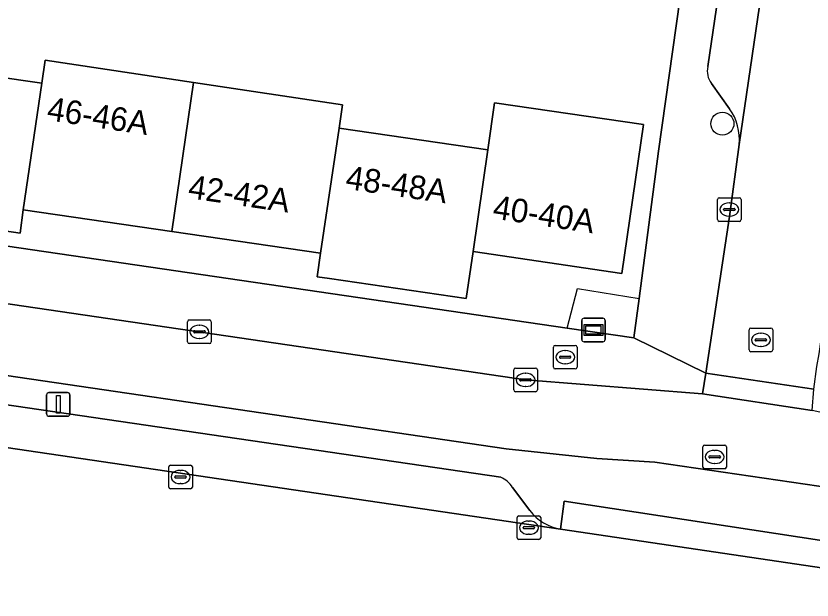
# Model space of a CAD drawing. Extents: x 163683 to 164494, y 382709 to 383872.
# Drawn here: x 163807.74 to 163841.46, y 382947 to 382971.74 of the extents above; entities that cross this region are included whole.
import ezdxf

# ---------------------------------------------------------------- set-up
doc = ezdxf.new("R2010")
doc.units = 0
for name, color, linetype in [('IMGEO_Boom', 7, 'Continuous'), ('IMGEO_Brandkraan', 7, 'Continuous'), ('IMGEO_Erf', 7, 'Continuous'), ('IMGEO_Fietspad_gesloten', 7, 'Continuous'), ('IMGEO_Hek', 7, 'Continuous'), ('IMGEO_Kolk', 7, 'Continuous'), ('IMGEO_Lichtmast', 7, 'Continuous'), ('IMGEO_Pand', 7, 'Continuous'), ('IMGEO_Pand_nummerreeks', 7, 'Continuous'), ('IMGEO_Parkeervlak_open', 7, 'Continuous'), ('IMGEO_Rijbaan_lokaal_gesloten', 7, 'Continuous'), ('IMGEO_Rijbaan_lokaal_open', 7, 'Continuous'), ('IMGEO_Rioolput', 7, 'Continuous'), ('IMGEO_Verkeerseiland_open', 7, 'Continuous'), ('IMGEO_Verklikker', 7, 'Continuous'), ('IMGEO_Voetpad_open', 7, 'Continuous')]:
    doc.layers.add(name, color=color, linetype=linetype)

msp = doc.modelspace()

# ---------------------------------------------------------------- linework, layer by layer
at = {"layer": 'IMGEO_Boom'}
msp.add_circle((163837.657, 382967.18), 0.489, dxfattribs=at)
at = {"layer": 'IMGEO_Brandkraan'}
for p, q in [((163830.502, 382956.864), (163830.502, 382957.716)), ((163830.577, 382957.79), (163831.429, 382957.79)), ((163830.99, 382957.57), (163831.015, 382957.57)), ((163831.503, 382957.716), (163831.503, 382956.864)), ((163830.761, 382957.284), (163830.761, 382957.296)), ((163831.199, 382957.247), (163830.801, 382957.247)), ((163830.804, 382957.333), (163831.202, 382957.333)), ((163831.245, 382957.296), (163831.245, 382957.284)), ((163831.013, 382957.01), (163830.988, 382957.01)), ((163831.429, 382956.79), (163830.577, 382956.79))]:
    msp.add_line(p, q, dxfattribs=at)
for points in [[(163830.502, 382956.864), (163830.502, 382957.716)], [(163830.577, 382957.79), (163831.429, 382957.79)], [(163831.503, 382957.716), (163831.503, 382956.864)], [(163831.429, 382956.79), (163830.577, 382956.79)]]:
    msp.add_lwpolyline(points, dxfattribs=at)
for centre, radius, start, end in [((163830.579, 382957.714), 0.0765, 91.552, 178.448), ((163830.579, 382957.714), 0.0765, 91.552, 178.448), ((163831.427, 382957.714), 0.0765, 1.552, 88.448), ((163831.427, 382957.714), 0.0765, 1.552, 88.448), ((163830.801, 382957.293), 0.0403, 85.8775, 175.7526), ((163830.798, 382957.283), 0.0366, 178.938, 274.7102), ((163831.202, 382957.29), 0.043, 264.8664, 352.4533), ((163831.206, 382957.295), 0.0386, 1.7309, 96.639), ((163830.579, 382956.866), 0.0765, 181.552, 268.448), ((163830.579, 382956.866), 0.0765, 181.552, 268.448), ((163831.427, 382956.866), 0.0765, 271.552, 358.448), ((163831.427, 382956.866), 0.0765, 271.552, 358.448)]:
    msp.add_arc(centre, radius, start, end, dxfattribs=at)
for centre, major_axis, ratio, start_param, end_param in [((163830.989, 382957.29), (-0.387, 0.002), 0.722429, 4.712389, 7.853982), ((163831.014, 382957.29), (-0.39, 0.002), 0.717154, 1.570796, 4.712389)]:
    msp.add_ellipse(centre, major_axis=major_axis, ratio=ratio, start_param=start_param, end_param=end_param, dxfattribs=at)
at = {"layer": 'IMGEO_Erf'}
for points in [[(163837.364, 382983.156), (163787.22, 382990.507), (163785.123, 382975.744), (163783.566, 382965.481), (163831.088, 382958.518), (163833.909, 382958.105), (163834.128, 382959.773), (163834.947, 382966.01)], [(163821.572, 382967.978), (163821.428, 382966.984), (163827.718, 382966.071), (163828.007, 382968.061), (163834.316, 382967.145), (163833.4, 382960.832), (163827.104, 382961.77), (163826.811, 382959.78), (163821.024, 382960.616), (163820.497, 382960.692), (163820.639, 382961.695), (163814.344, 382962.612), (163808.049, 382963.528), (163807.919, 382962.549), (163801.626, 382963.48), (163802.529, 382969.794), (163808.839, 382968.892), (163808.979, 382969.87), (163815.263, 382968.926)]]:
    msp.add_lwpolyline(points, close=True, dxfattribs=at)
at = {"layer": 'IMGEO_Fietspad_gesloten'}
for points in [[(163889.537, 382947.425), (163848.504, 382953.484), (163841.466, 382955.031), (163836.819, 382955.733), (163829.321, 382956.326), (163789.89, 382962.121)], [(163789.243, 382959.169), (163828.494, 382953.413), (163832.338, 382953.004), (163834.79, 382952.839), (163842.904, 382951.651), (163844.9, 382951.157), (163848.013, 382950.544), (163885.873, 382944.918), (163888.388, 382944.514)]]:
    msp.add_lwpolyline(points, dxfattribs=at)
at = {"layer": 'IMGEO_Hek'}
msp.add_lwpolyline([(163831.088, 382958.518), (163831.519, 382960.197), (163834.128, 382959.773)], dxfattribs=at)
at = {"layer": 'IMGEO_Kolk'}
for p, q in [((163837.453, 382963.117), (163837.453, 382963.969)), ((163837.528, 382964.043), (163838.38, 382964.043)), ((163838.454, 382963.969), (163838.454, 382963.117)), ((163837.941, 382963.823), (163837.966, 382963.823)), ((163837.712, 382963.537), (163837.712, 382963.549)), ((163838.15, 382963.5), (163837.752, 382963.5)), ((163837.755, 382963.586), (163838.153, 382963.586)), ((163838.196, 382963.549), (163838.196, 382963.537)), ((163838.38, 382963.043), (163837.528, 382963.043)), ((163837.964, 382963.263), (163837.939, 382963.263)), ((163815.005, 382957.941), (163815.005, 382958.793)), ((163815.08, 382958.867), (163815.932, 382958.867)), ((163815.493, 382958.647), (163815.518, 382958.647)), ((163816.006, 382958.793), (163816.006, 382957.941)), ((163815.264, 382958.361), (163815.264, 382958.373)), ((163815.702, 382958.324), (163815.304, 382958.324)), ((163815.307, 382958.41), (163815.705, 382958.41)), ((163815.748, 382958.373), (163815.748, 382958.361)), ((163815.516, 382958.087), (163815.491, 382958.087)), ((163815.932, 382957.867), (163815.08, 382957.867)), ((163828.82, 382955.9), (163828.82, 382956.752)), ((163828.895, 382956.826), (163829.747, 382956.826)), ((163829.308, 382956.606), (163829.333, 382956.606)), ((163829.821, 382956.752), (163829.821, 382955.9)), ((163829.079, 382956.32), (163829.079, 382956.332)), ((163829.517, 382956.283), (163829.119, 382956.283)), ((163829.122, 382956.369), (163829.52, 382956.369)), ((163829.563, 382956.332), (163829.563, 382956.32)), ((163829.331, 382956.046), (163829.306, 382956.046)), ((163829.747, 382955.826), (163828.895, 382955.826)), ((163814.207, 382951.789), (163814.207, 382952.641)), ((163814.282, 382952.715), (163815.134, 382952.715)), ((163814.695, 382952.495), (163814.72, 382952.495)), ((163815.208, 382952.641), (163815.208, 382951.789)), ((163814.466, 382952.209), (163814.466, 382952.221)), ((163814.904, 382952.172), (163814.506, 382952.172)), ((163814.509, 382952.258), (163814.907, 382952.258)), ((163814.95, 382952.221), (163814.95, 382952.209)), ((163814.718, 382951.935), (163814.693, 382951.935)), ((163815.134, 382951.715), (163814.282, 382951.715)), ((163828.962, 382949.643), (163828.962, 382950.495)), ((163829.037, 382950.569), (163829.889, 382950.569)), ((163829.963, 382950.495), (163829.963, 382949.643)), ((163829.45, 382950.349), (163829.475, 382950.349)), ((163829.221, 382950.063), (163829.221, 382950.075)), ((163829.659, 382950.026), (163829.261, 382950.026)), ((163829.264, 382950.112), (163829.662, 382950.112)), ((163829.473, 382949.789), (163829.448, 382949.789)), ((163829.705, 382950.075), (163829.705, 382950.063)), ((163829.889, 382949.569), (163829.037, 382949.569))]:
    msp.add_line(p, q, dxfattribs=at)
for points in [[(163837.453, 382963.117), (163837.453, 382963.969)], [(163837.528, 382964.043), (163838.38, 382964.043)], [(163838.454, 382963.969), (163838.454, 382963.117)], [(163838.38, 382963.043), (163837.528, 382963.043)], [(163815.005, 382957.941), (163815.005, 382958.793)], [(163815.08, 382958.867), (163815.932, 382958.867)], [(163816.006, 382958.793), (163816.006, 382957.941)], [(163815.932, 382957.867), (163815.08, 382957.867)], [(163828.82, 382955.9), (163828.82, 382956.752)], [(163828.895, 382956.826), (163829.747, 382956.826)], [(163829.821, 382956.752), (163829.821, 382955.9)], [(163829.747, 382955.826), (163828.895, 382955.826)], [(163814.207, 382951.789), (163814.207, 382952.641)], [(163814.282, 382952.715), (163815.134, 382952.715)], [(163815.208, 382952.641), (163815.208, 382951.789)], [(163815.134, 382951.715), (163814.282, 382951.715)], [(163828.962, 382949.643), (163828.962, 382950.495)], [(163829.037, 382950.569), (163829.889, 382950.569)], [(163829.963, 382950.495), (163829.963, 382949.643)], [(163829.889, 382949.569), (163829.037, 382949.569)]]:
    msp.add_lwpolyline(points, dxfattribs=at)
for centre, radius, start, end in [((163837.53, 382963.967), 0.0765, 91.552, 178.448), ((163837.53, 382963.967), 0.0765, 91.552, 178.448), ((163838.378, 382963.967), 0.0765, 1.552, 88.448), ((163838.378, 382963.967), 0.0765, 1.552, 88.448), ((163837.752, 382963.546), 0.0403, 85.8775, 175.7526), ((163837.749, 382963.536), 0.0366, 178.938, 274.7102), ((163838.153, 382963.543), 0.043, 264.8664, 352.4533), ((163838.157, 382963.548), 0.0386, 1.7309, 96.639), ((163837.53, 382963.119), 0.0765, 181.552, 268.448), ((163837.53, 382963.119), 0.0765, 181.552, 268.448), ((163838.378, 382963.119), 0.0765, 271.552, 358.448), ((163838.378, 382963.119), 0.0765, 271.552, 358.448), ((163815.082, 382958.791), 0.0765, 91.552, 178.448), ((163815.082, 382958.791), 0.0765, 91.552, 178.448), ((163815.93, 382958.791), 0.0765, 1.552, 88.448), ((163815.93, 382958.791), 0.0765, 1.552, 88.448), ((163815.304, 382958.37), 0.0403, 85.8775, 175.7526), ((163815.301, 382958.36), 0.0366, 178.938, 274.7102), ((163815.705, 382958.367), 0.043, 264.8664, 352.4533), ((163815.709, 382958.372), 0.0386, 1.7309, 96.639), ((163815.082, 382957.943), 0.0765, 181.552, 268.448), ((163815.082, 382957.943), 0.0765, 181.552, 268.448), ((163815.93, 382957.943), 0.0765, 271.552, 358.448), ((163815.93, 382957.943), 0.0765, 271.552, 358.448), ((163828.897, 382956.75), 0.0765, 91.552, 178.448), ((163828.897, 382956.75), 0.0765, 91.552, 178.448), ((163829.745, 382956.75), 0.0765, 1.552, 88.448), ((163829.745, 382956.75), 0.0765, 1.552, 88.448), ((163829.119, 382956.329), 0.0403, 85.8775, 175.7526), ((163829.116, 382956.319), 0.0366, 178.938, 274.7102), ((163829.52, 382956.326), 0.043, 264.8664, 352.4533), ((163829.524, 382956.331), 0.0386, 1.7309, 96.639), ((163828.897, 382955.902), 0.0765, 181.552, 268.448), ((163828.897, 382955.902), 0.0765, 181.552, 268.448), ((163829.745, 382955.902), 0.0765, 271.552, 358.448), ((163829.745, 382955.902), 0.0765, 271.552, 358.448), ((163814.284, 382952.639), 0.0765, 91.552, 178.448), ((163814.284, 382952.639), 0.0765, 91.552, 178.448), ((163815.132, 382952.639), 0.0765, 1.552, 88.448), ((163815.132, 382952.639), 0.0765, 1.552, 88.448), ((163814.506, 382952.218), 0.0403, 85.8775, 175.7526), ((163814.503, 382952.208), 0.0366, 178.938, 274.7102), ((163814.907, 382952.215), 0.043, 264.8664, 352.4533), ((163814.911, 382952.22), 0.0386, 1.7309, 96.639), ((163814.284, 382951.791), 0.0765, 181.552, 268.448), ((163814.284, 382951.791), 0.0765, 181.552, 268.448), ((163815.132, 382951.791), 0.0765, 271.552, 358.448), ((163815.132, 382951.791), 0.0765, 271.552, 358.448), ((163829.039, 382950.493), 0.0765, 91.552, 178.448), ((163829.039, 382950.493), 0.0765, 91.552, 178.448), ((163829.887, 382950.493), 0.0765, 1.552, 88.448), ((163829.887, 382950.493), 0.0765, 1.552, 88.448), ((163829.261, 382950.072), 0.0403, 85.8775, 175.7526), ((163829.258, 382950.062), 0.0366, 178.938, 274.7102), ((163829.662, 382950.069), 0.043, 264.8664, 352.4533), ((163829.666, 382950.074), 0.0386, 1.7309, 96.639), ((163829.039, 382949.645), 0.0765, 181.552, 268.448), ((163829.039, 382949.645), 0.0765, 181.552, 268.448), ((163829.887, 382949.645), 0.0765, 271.552, 358.448), ((163829.887, 382949.645), 0.0765, 271.552, 358.448)]:
    msp.add_arc(centre, radius, start, end, dxfattribs=at)
for centre, major_axis, ratio, start_param, end_param in [((163837.94, 382963.543), (-0.387, 0.002), 0.722429, 4.712389, 7.853982), ((163837.965, 382963.543), (-0.39, 0.002), 0.717154, 1.570796, 4.712389), ((163815.492, 382958.367), (-0.387, 0.002), 0.722429, 4.712389, 7.853982), ((163815.517, 382958.367), (-0.39, 0.002), 0.717154, 1.570796, 4.712389), ((163829.307, 382956.326), (-0.387, 0.002), 0.722429, 4.712389, 7.853982), ((163829.332, 382956.326), (-0.39, 0.002), 0.717154, 1.570796, 4.712389), ((163814.694, 382952.215), (-0.387, 0.002), 0.722429, 4.712389, 7.853982), ((163814.719, 382952.215), (-0.39, 0.002), 0.717154, 1.570796, 4.712389), ((163829.449, 382950.069), (-0.387, 0.002), 0.722429, 4.712389, 7.853982), ((163829.474, 382950.069), (-0.39, 0.002), 0.717154, 1.570796, 4.712389)]:
    msp.add_ellipse(centre, major_axis=major_axis, ratio=ratio, start_param=start_param, end_param=end_param, dxfattribs=at)
at = {"layer": 'IMGEO_Lichtmast'}
for p, q in [((163809.034, 382954.888), (163809.034, 382955.688)), ((163809.034, 382955.688), (163809.034, 382954.888)), ((163809.134, 382955.788), (163809.924, 382955.788)), ((163809.924, 382955.788), (163809.134, 382955.788)), ((163810.024, 382955.688), (163810.024, 382954.888)), ((163810.024, 382954.888), (163810.024, 382955.688)), ((163809.924, 382954.788), (163809.134, 382954.788)), ((163809.134, 382954.788), (163809.924, 382954.788))]:
    msp.add_line(p, q, dxfattribs=at)
msp.add_lwpolyline([(163809.454, 382955.663), (163809.604, 382955.663), (163809.604, 382954.913), (163809.454, 382954.913), (163809.454, 382955.663)], dxfattribs=at)
for centre, start, end in [((163809.134, 382955.688), 90, 180), ((163809.134, 382955.688), 90, 180), ((163809.924, 382955.688), 0, 90), ((163809.924, 382955.688), 360, 90), ((163809.134, 382954.888), 180, 270), ((163809.134, 382954.888), 180, 270), ((163809.924, 382954.888), 270, 0), ((163809.924, 382954.888), 270, 0)]:
    msp.add_arc(centre, 0.1, start, end, dxfattribs=at)
at = {"layer": 'IMGEO_Pand'}
for points in [[(163808.839, 382968.892), (163802.529, 382969.794), (163801.626, 382963.48), (163807.919, 382962.549), (163808.049, 382963.528)], [(163815.263, 382968.926), (163808.979, 382969.87), (163808.839, 382968.892), (163808.049, 382963.528), (163814.344, 382962.612)], [(163815.263, 382968.926), (163814.344, 382962.612), (163820.639, 382961.695), (163821.428, 382966.984), (163821.572, 382967.978)], [(163834.316, 382967.145), (163828.007, 382968.061), (163827.718, 382966.071), (163827.104, 382961.77), (163833.4, 382960.832)], [(163827.718, 382966.071), (163821.428, 382966.984), (163820.639, 382961.695), (163820.497, 382960.692), (163821.024, 382960.616), (163826.811, 382959.78), (163827.104, 382961.77)]]:
    msp.add_lwpolyline(points, close=True, dxfattribs=at)
at = {"layer": 'IMGEO_Parkeervlak_open'}
for points in [[(163838.367, 382966.298), (163844.486, 383008.007)], [(163842.274, 383005.262), (163837.038, 382969.597)], [(163837.198, 382968.884), (163837.964, 382967.809)], [(163828.267, 382952.204), (163790.96, 382957.678)], [(163787.471, 382956.38), (163830.808, 382950)], [(163829.496, 382950.793), (163828.767, 382951.765)]]:
    msp.add_lwpolyline(points, dxfattribs=at)
for centre, radius, start, end in [((163837.852, 382969.405), 0.836, 166.7344, 218.5614), ((163836.158, 382966.518), 2.22, 354.3104, 35.5572), ((163827.895, 382951.276), 0.999, 29.2695, 68.1643), ((163831.183, 382952.103), 2.136, 217.8222, 259.8785)]:
    msp.add_arc(centre, radius, start, end, dxfattribs=at)
at = {"layer": 'IMGEO_Rijbaan_lokaal_gesloten'}
msp.add_lwpolyline([(163891.228, 382941.384), (163889.788, 382941.027), (163889.122, 382941.068), (163844.076, 382948.022), (163843.854, 382948.077), (163830.808, 382950), (163787.471, 382956.38), (163787.208, 382956.418), (163774.479, 382958.332), (163774.341, 382958.287), (163767.78, 382959.348)], dxfattribs=at)
at = {"layer": 'IMGEO_Rijbaan_lokaal_open'}
msp.add_lwpolyline([(163841.755, 382957.438), (163843.387, 382969.085), (163843.443, 382969.373), (163848.952, 383006.786), (163849.001, 383007.241), (163853.474, 383038.025), (163849.011, 383038.672), (163844.524, 383008.365), (163844.486, 383008.007), (163838.367, 382966.298), (163837.962, 382963.244), (163836.958, 382956.606), (163841.534, 382955.938), (163841.654, 382956.897)], close=True, dxfattribs=at)
at = {"layer": 'IMGEO_Rioolput'}
for p, q in [((163838.789, 382957.595), (163838.789, 382958.447)), ((163838.864, 382958.521), (163839.716, 382958.521)), ((163839.277, 382958.301), (163839.302, 382958.301)), ((163839.79, 382958.447), (163839.79, 382957.595)), ((163839.048, 382958.015), (163839.048, 382958.027)), ((163839.486, 382957.978), (163839.088, 382957.978)), ((163839.091, 382958.064), (163839.489, 382958.064)), ((163839.532, 382958.027), (163839.532, 382958.015)), ((163839.3, 382957.741), (163839.275, 382957.741)), ((163839.716, 382957.521), (163838.864, 382957.521)), ((163836.907, 382953.564), (163837.759, 382953.564)), ((163836.832, 382952.638), (163836.832, 382953.49)), ((163837.32, 382953.344), (163837.345, 382953.344)), ((163837.833, 382953.49), (163837.833, 382952.638)), ((163837.091, 382953.058), (163837.091, 382953.07)), ((163837.529, 382953.021), (163837.131, 382953.021)), ((163837.134, 382953.107), (163837.532, 382953.107)), ((163837.575, 382953.07), (163837.575, 382953.058)), ((163837.759, 382952.564), (163836.907, 382952.564)), ((163837.343, 382952.784), (163837.318, 382952.784))]:
    msp.add_line(p, q, dxfattribs=at)
for points in [[(163838.789, 382957.595), (163838.789, 382958.447)], [(163838.864, 382958.521), (163839.716, 382958.521)], [(163839.79, 382958.447), (163839.79, 382957.595)], [(163839.716, 382957.521), (163838.864, 382957.521)], [(163836.907, 382953.564), (163837.759, 382953.564)], [(163836.832, 382952.638), (163836.832, 382953.49)], [(163837.833, 382953.49), (163837.833, 382952.638)], [(163837.759, 382952.564), (163836.907, 382952.564)]]:
    msp.add_lwpolyline(points, dxfattribs=at)
for centre, radius, start, end in [((163838.866, 382958.445), 0.0765, 91.552, 178.448), ((163838.866, 382958.445), 0.0765, 91.552, 178.448), ((163839.714, 382958.445), 0.0765, 1.552, 88.448), ((163839.714, 382958.445), 0.0765, 1.552, 88.448), ((163839.088, 382958.024), 0.0403, 85.8775, 175.7526), ((163839.085, 382958.014), 0.0366, 178.938, 274.7102), ((163839.489, 382958.021), 0.043, 264.8664, 352.4533), ((163839.493, 382958.026), 0.0386, 1.7309, 96.639), ((163838.866, 382957.597), 0.0765, 181.552, 268.448), ((163838.866, 382957.597), 0.0765, 181.552, 268.448), ((163839.714, 382957.597), 0.0765, 271.552, 358.448), ((163839.714, 382957.597), 0.0765, 271.552, 358.448), ((163836.909, 382953.488), 0.0765, 91.552, 178.448), ((163836.909, 382953.488), 0.0765, 91.552, 178.448), ((163837.757, 382953.488), 0.0765, 1.552, 88.448), ((163837.757, 382953.488), 0.0765, 1.552, 88.448), ((163837.131, 382953.067), 0.0403, 85.8775, 175.7526), ((163837.128, 382953.057), 0.0366, 178.938, 274.7102), ((163837.532, 382953.064), 0.043, 264.8664, 352.4533), ((163837.536, 382953.069), 0.0386, 1.7309, 96.639), ((163836.909, 382952.64), 0.0765, 181.552, 268.448), ((163836.909, 382952.64), 0.0765, 181.552, 268.448), ((163837.757, 382952.64), 0.0765, 271.552, 358.448), ((163837.757, 382952.64), 0.0765, 271.552, 358.448)]:
    msp.add_arc(centre, radius, start, end, dxfattribs=at)
for centre, major_axis, ratio, start_param, end_param in [((163839.276, 382958.021), (-0.387, 0.002), 0.722429, 4.712389, 7.853982), ((163839.301, 382958.021), (-0.39, 0.002), 0.717154, 1.570796, 4.712389), ((163837.319, 382953.064), (-0.387, 0.002), 0.722429, 4.712389, 7.853982), ((163837.344, 382953.064), (-0.39, 0.002), 0.717154, 1.570796, 4.712389)]:
    msp.add_ellipse(centre, major_axis=major_axis, ratio=ratio, start_param=start_param, end_param=end_param, dxfattribs=at)
at = {"layer": 'IMGEO_Verkeerseiland_open'}
for points in [[(163847.408, 382949.367), (163885.659, 382943.648), (163885.873, 382944.918), (163848.013, 382950.544), (163844.9, 382951.157), (163842.904, 382951.651), (163834.79, 382952.839), (163832.338, 382953.004), (163828.494, 382953.413), (163789.243, 382959.169)], [(163790.96, 382957.678), (163828.267, 382952.204)], [(163828.767, 382951.765), (163829.496, 382950.793)], [(163830.808, 382950), (163830.961, 382951.195), (163843.992, 382949.195), (163843.854, 382948.077), (163844.076, 382948.022)]]:
    msp.add_lwpolyline(points, dxfattribs=at)
for centre, radius, start, end in [((163827.895, 382951.276), 0.999, 29.2695, 68.1643), ((163831.183, 382952.103), 2.136, 217.8222, 259.8785)]:
    msp.add_arc(centre, radius, start, end, dxfattribs=at)
at = {"layer": 'IMGEO_Verklikker'}
for p, q in [((163831.801, 382958.942), (163832.591, 382958.942)), ((163832.591, 382958.942), (163831.801, 382958.942)), ((163831.701, 382958.042), (163831.701, 382958.842)), ((163831.701, 382958.842), (163831.701, 382958.042)), ((163832.691, 382958.842), (163832.691, 382958.042)), ((163832.691, 382958.042), (163832.691, 382958.842)), ((163832.591, 382957.942), (163831.801, 382957.942)), ((163831.801, 382957.942), (163832.591, 382957.942))]:
    msp.add_line(p, q, dxfattribs=at)
for points in [[(163831.802, 382958.674), (163832.59, 382958.674), (163832.59, 382958.21), (163831.802, 382958.21), (163831.802, 382958.674)], [(163831.867, 382958.609), (163831.867, 382958.275), (163832.525, 382958.275), (163832.525, 382958.609), (163831.867, 382958.609)]]:
    msp.add_lwpolyline(points, dxfattribs=at)
for centre, start, end in [((163831.801, 382958.842), 90, 180), ((163831.801, 382958.842), 90, 180), ((163832.591, 382958.842), 0, 90), ((163832.591, 382958.842), 360, 90), ((163831.801, 382958.042), 180, 270), ((163831.801, 382958.042), 180, 270), ((163832.591, 382958.042), 270, 0), ((163832.591, 382958.042), 270, 0)]:
    msp.add_arc(centre, 0.1, start, end, dxfattribs=at)
at = {"layer": 'IMGEO_Voetpad_open'}
for points in [[(163858.839, 383130.624), (163856.043, 383111.356), (163855.512, 383107.699), (163855.308, 383106.292), (163855.281, 383106.105), (163848.55, 383060.302), (163848.348, 383058.925), (163840.396, 383004.806), (163837.504, 382984.157), (163837.364, 382983.156), (163834.947, 382966.01), (163834.128, 382959.773), (163833.909, 382958.105), (163836.958, 382956.606), (163837.962, 382963.244), (163838.367, 382966.298)], [(163837.038, 382969.597), (163842.274, 383005.262)], [(163837.964, 382967.809), (163837.198, 382968.884)], [(163789.89, 382962.121), (163829.321, 382956.326), (163836.819, 382955.733), (163836.958, 382956.606), (163833.909, 382958.105), (163831.088, 382958.518), (163783.566, 382965.481)]]:
    msp.add_lwpolyline(points, dxfattribs=at)
for points in [[(163841.534, 382955.938), (163836.958, 382956.606), (163836.819, 382955.733), (163841.466, 382955.031)], [(163830.808, 382950), (163843.854, 382948.077), (163843.992, 382949.195), (163830.961, 382951.195)]]:
    msp.add_lwpolyline(points, close=True, dxfattribs=at)
for centre, radius, start, end in [((163837.852, 382969.405), 0.836, 166.7344, 218.5614), ((163836.158, 382966.518), 2.22, 354.3104, 35.5572)]:
    msp.add_arc(centre, radius, start, end, dxfattribs=at)

# ---------------------------------------------------------------- texts
at = {"layer": 'IMGEO_Pand_nummerreeks'}
for s, rotation, p in [('46-46A', 351.4572, (163809.013, 382967.336)), ('48-48A', 351.7437, (163821.66, 382964.424)), ('42-42A', 351.715, (163814.991, 382964.033)), ('40-40A', 351.526, (163827.896, 382963.169))]:
    msp.add_text(s, height=1, rotation=rotation, dxfattribs=at).set_placement(p)

doc.saveas('drawing.dxf')
